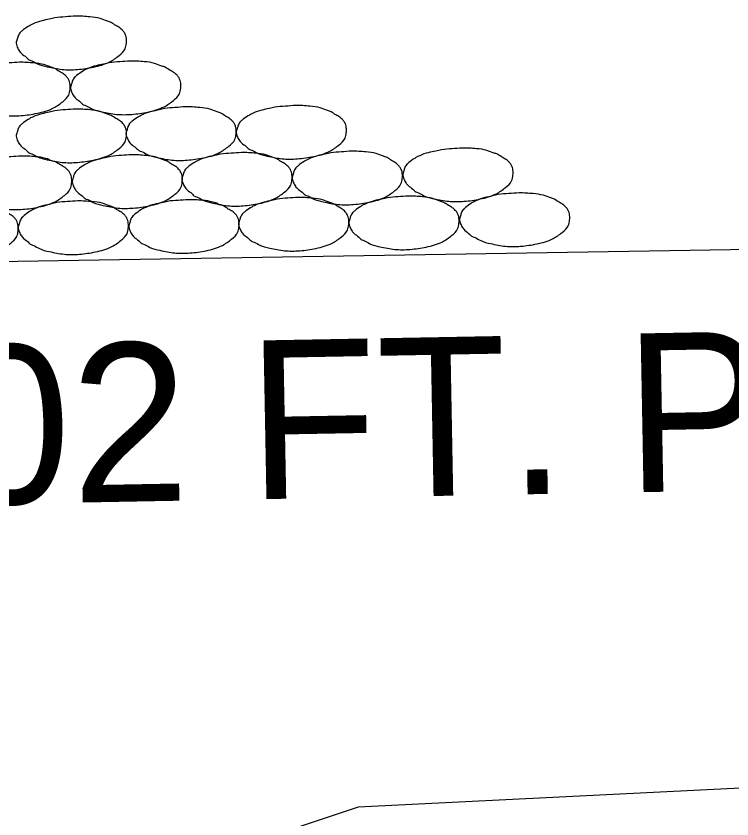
# Model space of a CAD drawing. Extents: x 634177 to 635904, y 289936 to 290970.
# Drawn here: x 635684.829 to 635687.535, y 290454.092 to 290457.127 of the extents above; entities that cross this region are included whole.
import ezdxf

# ---------------------------------------------------------------- set-up
doc = ezdxf.new("R2010")
doc.units = 0
for name, color, linetype in [('Default', 7, 'Continuous'), ('Level 13', 7, 'Continuous'), ('Level 3', 7, 'Continuous'), ('R_Draft', 7, 'Continuous')]:
    doc.layers.add(name, color=color, linetype=linetype)

msp = doc.modelspace()

# ---------------------------------------------------------------- linework, layer by layer
at = {"layer": 'Default'}
for points in [[(635692.1106, 290454.4339), (635686.1215, 290454.1361)], [(635686.1215, 290454.1361), (635675.2593, 290450.5153)]]:
    msp.add_lwpolyline(points, dxfattribs=at)
at = {"layer": 'Level 3'}
msp.add_line((635681.4857, 290456.1453), (635702.1107, 290456.4828), dxfattribs=at)
at = {"layer": 'R_Draft'}
for points in [[(635684.8456, 290457.0663), (635684.8368, 290457.0525), (635684.8331, 290457.04), (635684.8293, 290457.0238), (635684.8318, 290457.0138), (635684.8393, 290456.9975), (635684.8493, 290456.985), (635684.8668, 290456.9713), (635684.8781, 290456.9613), (635684.8881, 290456.9575), (635684.9093, 290456.9463), (635684.9468, 290456.935), (635685.0031, 290456.925), (635685.0606, 290456.925), (635685.1218, 290456.9338), (635685.1831, 290456.9538), (635685.2181, 290456.9775), (635685.2406, 290457.0025), (635685.2456, 290457.0238), (635685.2456, 290457.0425), (635685.2393, 290457.0625), (635685.2318, 290457.0725), (635685.2206, 290457.0825), (635685.2056, 290457.0913), (635685.1881, 290457.1025), (635685.1743, 290457.1075), (635685.1468, 290457.1175), (635685.1081, 290457.1238), (635685.0543, 290457.1263), (635685.0156, 290457.1238), (635684.9756, 290457.12), (635684.9543, 290457.115), (635684.9256, 290457.1088), (635684.8931, 290457.0975), (635684.8743, 290457.0875), (635684.8518, 290457.0713), (635684.8418, 290457.0625)], [(635685.051, 290456.8966), (635685.0422, 290456.8828), (635685.0385, 290456.8703), (635685.0347, 290456.8541), (635685.0372, 290456.8441), (635685.0447, 290456.8278), (635685.0547, 290456.8153), (635685.0722, 290456.8016), (635685.0835, 290456.7916), (635685.0935, 290456.7878), (635685.1147, 290456.7766), (635685.1522, 290456.7653), (635685.2085, 290456.7553), (635685.266, 290456.7553), (635685.3272, 290456.7641), (635685.3885, 290456.7841), (635685.4235, 290456.8078), (635685.446, 290456.8328), (635685.451, 290456.8541), (635685.451, 290456.8728), (635685.4447, 290456.8928), (635685.4372, 290456.9028), (635685.426, 290456.9128), (635685.411, 290456.9216), (635685.3935, 290456.9328), (635685.3797, 290456.9378), (635685.3522, 290456.9478), (635685.3135, 290456.9541), (635685.2597, 290456.9566), (635685.221, 290456.9541), (635685.181, 290456.9503), (635685.1597, 290456.9453), (635685.131, 290456.9391), (635685.0985, 290456.9278), (635685.0797, 290456.9178), (635685.0572, 290456.9016), (635685.0472, 290456.8928)], [(635684.6328, 290456.8919), (635684.6241, 290456.8781), (635684.6203, 290456.8656), (635684.6166, 290456.8494), (635684.6191, 290456.8394), (635684.6266, 290456.8231), (635684.6366, 290456.8106), (635684.6541, 290456.7969), (635684.6653, 290456.7869), (635684.6753, 290456.7831), (635684.6966, 290456.7719), (635684.7341, 290456.7606), (635684.7903, 290456.7506), (635684.8478, 290456.7506), (635684.9091, 290456.7594), (635684.9703, 290456.7794), (635685.0053, 290456.8031), (635685.0278, 290456.8281), (635685.0328, 290456.8494), (635685.0328, 290456.8681), (635685.0266, 290456.8881), (635685.0191, 290456.8981), (635685.0078, 290456.9081), (635684.9928, 290456.9169), (635684.9753, 290456.9281), (635684.9616, 290456.9331), (635684.9341, 290456.9431), (635684.8953, 290456.9494), (635684.8416, 290456.9519), (635684.8028, 290456.9494), (635684.7628, 290456.9456), (635684.7416, 290456.9406), (635684.7128, 290456.9344), (635684.6803, 290456.9231), (635684.6616, 290456.9131), (635684.6391, 290456.8969), (635684.6291, 290456.8881)], [(635684.8456, 290456.7149), (635684.8368, 290456.7012), (635684.8331, 290456.6887), (635684.8293, 290456.6724), (635684.8318, 290456.6624), (635684.8393, 290456.6462), (635684.8493, 290456.6337), (635684.8668, 290456.6199), (635684.8781, 290456.6099), (635684.8881, 290456.6062), (635684.9093, 290456.5949), (635684.9468, 290456.5837), (635685.0031, 290456.5737), (635685.0606, 290456.5737), (635685.1218, 290456.5824), (635685.1831, 290456.6024), (635685.2181, 290456.6262), (635685.2406, 290456.6512), (635685.2456, 290456.6724), (635685.2456, 290456.6912), (635685.2393, 290456.7112), (635685.2318, 290456.7212), (635685.2206, 290456.7312), (635685.2056, 290456.7399), (635685.1881, 290456.7512), (635685.1743, 290456.7562), (635685.1468, 290456.7662), (635685.1081, 290456.7724), (635685.0543, 290456.7749), (635685.0156, 290456.7724), (635684.9756, 290456.7687), (635684.9543, 290456.7637), (635684.9256, 290456.7574), (635684.8931, 290456.7462), (635684.8743, 290456.7362), (635684.8518, 290456.7199), (635684.8418, 290456.7112)], [(635685.2606, 290456.7235), (635685.2518, 290456.7097), (635685.2481, 290456.6972), (635685.2443, 290456.681), (635685.2468, 290456.671), (635685.2543, 290456.6547), (635685.2643, 290456.6422), (635685.2818, 290456.6285), (635685.2931, 290456.6185), (635685.3031, 290456.6147), (635685.3243, 290456.6035), (635685.3618, 290456.5922), (635685.4181, 290456.5822), (635685.4756, 290456.5822), (635685.5368, 290456.591), (635685.5981, 290456.611), (635685.6331, 290456.6347), (635685.6556, 290456.6597), (635685.6606, 290456.681), (635685.6606, 290456.6997), (635685.6543, 290456.7197), (635685.6468, 290456.7297), (635685.6356, 290456.7397), (635685.6206, 290456.7485), (635685.6031, 290456.7597), (635685.5893, 290456.7647), (635685.5618, 290456.7747), (635685.5231, 290456.781), (635685.4693, 290456.7835), (635685.4306, 290456.781), (635685.3906, 290456.7772), (635685.3693, 290456.7722), (635685.3406, 290456.766), (635685.3081, 290456.7547), (635685.2893, 290456.7447), (635685.2668, 290456.7285), (635685.2568, 290456.7197)], [(635685.6773, 290456.7286), (635685.6686, 290456.7148), (635685.6648, 290456.7023), (635685.6611, 290456.6861), (635685.6636, 290456.6761), (635685.6711, 290456.6598), (635685.6811, 290456.6473), (635685.6986, 290456.6336), (635685.7098, 290456.6236), (635685.7198, 290456.6198), (635685.7411, 290456.6086), (635685.7786, 290456.5973), (635685.8348, 290456.5873), (635685.8923, 290456.5873), (635685.9536, 290456.5961), (635686.0148, 290456.6161), (635686.0498, 290456.6398), (635686.0723, 290456.6648), (635686.0773, 290456.6861), (635686.0773, 290456.7048), (635686.0711, 290456.7248), (635686.0636, 290456.7348), (635686.0523, 290456.7448), (635686.0373, 290456.7536), (635686.0198, 290456.7648), (635686.0061, 290456.7698), (635685.9786, 290456.7798), (635685.9398, 290456.7861), (635685.8861, 290456.7886), (635685.8473, 290456.7861), (635685.8073, 290456.7823), (635685.7861, 290456.7773), (635685.7573, 290456.7711), (635685.7248, 290456.7598), (635685.7061, 290456.7498), (635685.6836, 290456.7336), (635685.6736, 290456.7248)], [(635686.3071, 290456.5678), (635686.2983, 290456.554), (635686.2946, 290456.5415), (635686.2908, 290456.5253), (635686.2933, 290456.5153), (635686.3008, 290456.499), (635686.3108, 290456.4865), (635686.3283, 290456.4728), (635686.3396, 290456.4628), (635686.3496, 290456.459), (635686.3708, 290456.4478), (635686.4083, 290456.4365), (635686.4646, 290456.4265), (635686.5221, 290456.4265), (635686.5833, 290456.4353), (635686.6446, 290456.4553), (635686.6796, 290456.479), (635686.7021, 290456.504), (635686.7071, 290456.5253), (635686.7071, 290456.544), (635686.7008, 290456.564), (635686.6933, 290456.574), (635686.6821, 290456.584), (635686.6671, 290456.5928), (635686.6496, 290456.604), (635686.6358, 290456.609), (635686.6083, 290456.619), (635686.5696, 290456.6253), (635686.5158, 290456.6278), (635686.4771, 290456.6253), (635686.4371, 290456.6215), (635686.4158, 290456.6165), (635686.3871, 290456.6103), (635686.3546, 290456.599), (635686.3358, 290456.589), (635686.3133, 290456.5728), (635686.3033, 290456.564)], [(635684.6388, 290456.5376), (635684.63, 290456.5238), (635684.6263, 290456.5113), (635684.6225, 290456.4951), (635684.625, 290456.4851), (635684.6325, 290456.4688), (635684.6425, 290456.4563), (635684.66, 290456.4426), (635684.6713, 290456.4326), (635684.6813, 290456.4288), (635684.7025, 290456.4176), (635684.74, 290456.4063), (635684.7963, 290456.3963), (635684.8538, 290456.3963), (635684.915, 290456.4051), (635684.9763, 290456.4251), (635685.0113, 290456.4488), (635685.0338, 290456.4738), (635685.0388, 290456.4951), (635685.0388, 290456.5138), (635685.0325, 290456.5338), (635685.025, 290456.5438), (635685.0138, 290456.5538), (635684.9988, 290456.5626), (635684.9813, 290456.5738), (635684.9675, 290456.5788), (635684.94, 290456.5888), (635684.9013, 290456.5951), (635684.8475, 290456.5976), (635684.8088, 290456.5951), (635684.7688, 290456.5913), (635684.7475, 290456.5863), (635684.7188, 290456.5801), (635684.6863, 290456.5688), (635684.6675, 290456.5588), (635684.645, 290456.5426), (635684.635, 290456.5338)], [(635685.0569, 290456.5422), (635685.0482, 290456.5285), (635685.0444, 290456.516), (635685.0407, 290456.4997), (635685.0432, 290456.4897), (635685.0507, 290456.4735), (635685.0607, 290456.461), (635685.0782, 290456.4472), (635685.0894, 290456.4372), (635685.0994, 290456.4335), (635685.1207, 290456.4222), (635685.1582, 290456.411), (635685.2144, 290456.401), (635685.2719, 290456.401), (635685.3332, 290456.4097), (635685.3944, 290456.4297), (635685.4294, 290456.4535), (635685.4519, 290456.4785), (635685.4569, 290456.4997), (635685.4569, 290456.5185), (635685.4507, 290456.5385), (635685.4432, 290456.5485), (635685.4319, 290456.5585), (635685.4169, 290456.5672), (635685.3994, 290456.5785), (635685.3857, 290456.5835), (635685.3582, 290456.5935), (635685.3194, 290456.5997), (635685.2657, 290456.6022), (635685.2269, 290456.5997), (635685.1869, 290456.596), (635685.1657, 290456.591), (635685.1369, 290456.5847), (635685.1044, 290456.5735), (635685.0857, 290456.5635), (635685.0632, 290456.5472), (635685.0532, 290456.5385)], [(635685.4719, 290456.5508), (635685.4632, 290456.537), (635685.4594, 290456.5245), (635685.4557, 290456.5083), (635685.4582, 290456.4983), (635685.4657, 290456.482), (635685.4757, 290456.4695), (635685.4932, 290456.4558), (635685.5044, 290456.4458), (635685.5144, 290456.442), (635685.5357, 290456.4308), (635685.5732, 290456.4195), (635685.6294, 290456.4095), (635685.6869, 290456.4095), (635685.7482, 290456.4183), (635685.8094, 290456.4383), (635685.8444, 290456.462), (635685.8669, 290456.487), (635685.8719, 290456.5083), (635685.8719, 290456.527), (635685.8657, 290456.547), (635685.8582, 290456.557), (635685.8469, 290456.567), (635685.8319, 290456.5758), (635685.8144, 290456.587), (635685.8007, 290456.592), (635685.7732, 290456.602), (635685.7344, 290456.6083), (635685.6807, 290456.6108), (635685.6419, 290456.6083), (635685.6019, 290456.6045), (635685.5807, 290456.5995), (635685.5519, 290456.5933), (635685.5194, 290456.582), (635685.5007, 290456.572), (635685.4782, 290456.5558), (635685.4682, 290456.547)], [(635685.8887, 290456.5559), (635685.8799, 290456.5421), (635685.8762, 290456.5296), (635685.8724, 290456.5134), (635685.8749, 290456.5034), (635685.8824, 290456.4871), (635685.8924, 290456.4746), (635685.9099, 290456.4609), (635685.9212, 290456.4509), (635685.9312, 290456.4471), (635685.9524, 290456.4359), (635685.9899, 290456.4246), (635686.0462, 290456.4146), (635686.1037, 290456.4146), (635686.1649, 290456.4234), (635686.2262, 290456.4434), (635686.2612, 290456.4671), (635686.2837, 290456.4921), (635686.2887, 290456.5134), (635686.2887, 290456.5321), (635686.2824, 290456.5521), (635686.2749, 290456.5621), (635686.2637, 290456.5721), (635686.2487, 290456.5809), (635686.2312, 290456.5921), (635686.2174, 290456.5971), (635686.1899, 290456.6071), (635686.1512, 290456.6134), (635686.0974, 290456.6159), (635686.0587, 290456.6134), (635686.0187, 290456.6096), (635685.9974, 290456.6046), (635685.9687, 290456.5984), (635685.9362, 290456.5871), (635685.9174, 290456.5771), (635685.8949, 290456.5609), (635685.8849, 290456.5521)], [(635685.6863, 290456.381), (635685.6775, 290456.3673), (635685.6738, 290456.3548), (635685.67, 290456.3385), (635685.6725, 290456.3285), (635685.68, 290456.3123), (635685.69, 290456.2998), (635685.7075, 290456.286), (635685.7188, 290456.276), (635685.7288, 290456.2723), (635685.75, 290456.261), (635685.7875, 290456.2498), (635685.8438, 290456.2398), (635685.9013, 290456.2398), (635685.9625, 290456.2485), (635686.0238, 290456.2685), (635686.0588, 290456.2923), (635686.0813, 290456.3173), (635686.0863, 290456.3385), (635686.0863, 290456.3573), (635686.08, 290456.3773), (635686.0725, 290456.3873), (635686.0613, 290456.3973), (635686.0463, 290456.406), (635686.0288, 290456.4173), (635686.015, 290456.4223), (635685.9875, 290456.4323), (635685.9488, 290456.4385), (635685.895, 290456.441), (635685.8563, 290456.4385), (635685.8163, 290456.4348), (635685.795, 290456.4298), (635685.7663, 290456.4235), (635685.7338, 290456.4123), (635685.715, 290456.4023), (635685.6925, 290456.386), (635685.6825, 290456.3773)], [(635686.103, 290456.3861), (635686.0942, 290456.3724), (635686.0905, 290456.3599), (635686.0867, 290456.3436), (635686.0892, 290456.3336), (635686.0967, 290456.3174), (635686.1067, 290456.3049), (635686.1242, 290456.2911), (635686.1355, 290456.2811), (635686.1455, 290456.2774), (635686.1667, 290456.2661), (635686.2042, 290456.2549), (635686.2605, 290456.2449), (635686.318, 290456.2449), (635686.3792, 290456.2536), (635686.4405, 290456.2736), (635686.4755, 290456.2974), (635686.498, 290456.3224), (635686.503, 290456.3436), (635686.503, 290456.3624), (635686.4967, 290456.3824), (635686.4892, 290456.3924), (635686.478, 290456.4024), (635686.463, 290456.4111), (635686.4455, 290456.4224), (635686.4317, 290456.4274), (635686.4042, 290456.4374), (635686.3655, 290456.4436), (635686.3117, 290456.4461), (635686.273, 290456.4436), (635686.233, 290456.4399), (635686.2117, 290456.4349), (635686.183, 290456.4286), (635686.1505, 290456.4174), (635686.1317, 290456.4074), (635686.1092, 290456.3911), (635686.0992, 290456.3824)], [(635686.5214, 290456.398), (635686.5127, 290456.3843), (635686.5089, 290456.3718), (635686.5052, 290456.3555), (635686.5077, 290456.3455), (635686.5152, 290456.3293), (635686.5252, 290456.3168), (635686.5427, 290456.303), (635686.5539, 290456.293), (635686.5639, 290456.2893), (635686.5852, 290456.278), (635686.6227, 290456.2668), (635686.6789, 290456.2568), (635686.7364, 290456.2568), (635686.7977, 290456.2655), (635686.8589, 290456.2855), (635686.8939, 290456.3093), (635686.9164, 290456.3343), (635686.9214, 290456.3555), (635686.9214, 290456.3743), (635686.9152, 290456.3943), (635686.9077, 290456.4043), (635686.8964, 290456.4143), (635686.8814, 290456.423), (635686.8639, 290456.4343), (635686.8502, 290456.4393), (635686.8227, 290456.4493), (635686.7839, 290456.4555), (635686.7302, 290456.458), (635686.6914, 290456.4555), (635686.6514, 290456.4518), (635686.6302, 290456.4468), (635686.6014, 290456.4405), (635686.5689, 290456.4293), (635686.5502, 290456.4193), (635686.5277, 290456.403), (635686.5177, 290456.3943)], [(635684.4364, 290456.3574), (635684.4276, 290456.3437), (635684.4239, 290456.3312), (635684.4201, 290456.3149), (635684.4226, 290456.3049), (635684.4301, 290456.2887), (635684.4401, 290456.2762), (635684.4576, 290456.2624), (635684.4689, 290456.2524), (635684.4789, 290456.2487), (635684.5001, 290456.2374), (635684.5376, 290456.2262), (635684.5939, 290456.2162), (635684.6514, 290456.2162), (635684.7126, 290456.2249), (635684.7739, 290456.2449), (635684.8089, 290456.2687), (635684.8314, 290456.2937), (635684.8364, 290456.3149), (635684.8364, 290456.3337), (635684.8301, 290456.3537), (635684.8226, 290456.3637), (635684.8114, 290456.3737), (635684.7964, 290456.3824), (635684.7789, 290456.3937), (635684.7651, 290456.3987), (635684.7376, 290456.4087), (635684.6989, 290456.4149), (635684.6451, 290456.4174), (635684.6064, 290456.4149), (635684.5664, 290456.4112), (635684.5451, 290456.4062), (635684.5164, 290456.3999), (635684.4839, 290456.3887), (635684.4651, 290456.3787), (635684.4426, 290456.3624), (635684.4326, 290456.3537)], [(635684.8531, 290456.3678), (635684.8444, 290456.3541), (635684.8406, 290456.3416), (635684.8369, 290456.3253), (635684.8394, 290456.3153), (635684.8469, 290456.2991), (635684.8569, 290456.2866), (635684.8744, 290456.2728), (635684.8856, 290456.2628), (635684.8956, 290456.2591), (635684.9169, 290456.2478), (635684.9544, 290456.2366), (635685.0106, 290456.2266), (635685.0681, 290456.2266), (635685.1294, 290456.2353), (635685.1906, 290456.2553), (635685.2256, 290456.2791), (635685.2481, 290456.3041), (635685.2531, 290456.3253), (635685.2531, 290456.3441), (635685.2469, 290456.3641), (635685.2394, 290456.3741), (635685.2281, 290456.3841), (635685.2131, 290456.3928), (635685.1956, 290456.4041), (635685.1819, 290456.4091), (635685.1544, 290456.4191), (635685.1156, 290456.4253), (635685.0619, 290456.4278), (635685.0231, 290456.4253), (635684.9831, 290456.4216), (635684.9619, 290456.4166), (635684.9331, 290456.4103), (635684.9006, 290456.3991), (635684.8819, 290456.3891), (635684.8594, 290456.3728), (635684.8494, 290456.3641)], [(635685.2712, 290456.3725), (635685.2625, 290456.3588), (635685.2587, 290456.3463), (635685.255, 290456.33), (635685.2575, 290456.32), (635685.265, 290456.3038), (635685.275, 290456.2913), (635685.2925, 290456.2775), (635685.3037, 290456.2675), (635685.3137, 290456.2638), (635685.335, 290456.2525), (635685.3725, 290456.2413), (635685.4287, 290456.2313), (635685.4862, 290456.2313), (635685.5475, 290456.24), (635685.6087, 290456.26), (635685.6437, 290456.2838), (635685.6662, 290456.3088), (635685.6712, 290456.33), (635685.6712, 290456.3488), (635685.665, 290456.3688), (635685.6575, 290456.3788), (635685.6462, 290456.3888), (635685.6312, 290456.3975), (635685.6137, 290456.4088), (635685.6, 290456.4138), (635685.5725, 290456.4238), (635685.5337, 290456.43), (635685.48, 290456.4325), (635685.4412, 290456.43), (635685.4012, 290456.4263), (635685.38, 290456.4213), (635685.3512, 290456.415), (635685.3187, 290456.4038), (635685.3, 290456.3938), (635685.2775, 290456.3775), (635685.2675, 290456.3688)]]:
    msp.add_spline(points, degree=3, dxfattribs=at)

# ---------------------------------------------------------------- texts
at = {"layer": 'Level 13'}
msp.add_text('0.02 FT. PER FT.', height=0.599991, rotation=1.0577, dxfattribs=at).set_placement((635683.9253, 290455.2668))

doc.saveas('drawing.dxf')
